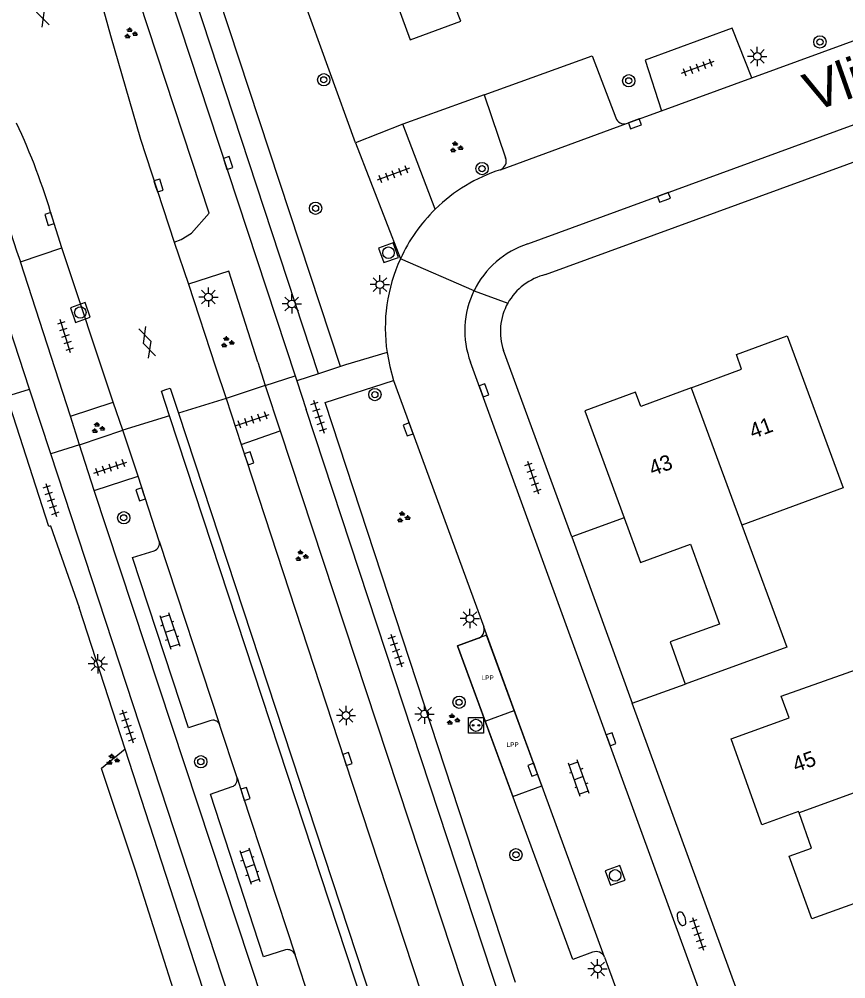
# Model space of a CAD drawing. Extents: x 137999 to 141000, y 397500 to 400501.
# Drawn here: x 138226.2 to 138279.8, y 399975.9 to 400038.2 of the extents above; entities that cross this region are included whole.
import ezdxf

# ---------------------------------------------------------------- set-up
doc = ezdxf.new("R2010")
doc.units = 0
for name, color, linetype in [('bp-grn-parkeervak', 7, 'Continuous'), ('gg-afsc-erfafscheiding', 7, 'Continuous'), ('gg-anno-huisnummerreeks BGT', 7, 'Continuous'), ('gg-anno-openbare ruimte label', 7, 'Continuous'), ('gg-bbg-gedigitaliseerde bebouwing', 7, 'Continuous'), ('gg-bbg-hoofdgebouw', 7, 'Continuous'), ('gg-bbg-tussenscheiding', 7, 'Continuous'), ('gg-knt-verharding', 7, 'Continuous'), ('gg-knt-verharding nz', 7, 'Continuous'), ('gt-grn-groengrens', 7, 'Continuous'), ('gt-grn-vlakafsluiter', 7, 'Continuous'), ('gt-grn-weggrens', 7, 'Continuous'), ('gt-symb-boom', 7, 'Continuous'), ('gt-symb-brandkraan', 7, 'Continuous'), ('gt-symb-gesloten verharding', 7, 'Continuous'), ('gt-symb-groenvak', 7, 'Continuous'), ('gt-symb-klinker verharding', 7, 'Continuous'), ('gt-symb-kolk', 7, 'Continuous'), ('gt-symb-lichtmast', 7, 'Continuous'), ('gt-symb-plantopografie laadpunt elektrisch vervoer', 7, 'Continuous'), ('gt-symb-rioolschacht', 7, 'Continuous'), ('gt-symb-tegel verharding', 7, 'Continuous'), ('kenmerkpunt laadpunt parkeerplaats', 7, 'Continuous')]:
    doc.layers.add(name, color=color, linetype=linetype)

# ---------------------------------------------------------------- blocks, each defined once
blk = doc.blocks.new('gt0-KOLK')
at = {"layer": 'gt-symb-kolk'}
blk.add_lwpolyline([(0, 0), (0.375, 0), (0.375, 0.4), (-0.375, 0.4), (-0.375, 0), (0, 0)], dxfattribs=at)
blk = doc.blocks.new('gt0-RS')
at = {"layer": 'gt-symb-rioolschacht'}
blk.add_lwpolyline([(-0.5, -0.5), (0.5, -0.5), (0.5, 0.5), (-0.5, 0.5)], close=True, dxfattribs=at)
blk.add_circle((0, 0), 0.375, dxfattribs=at)
blk = doc.blocks.new('gt0-BR')
at = {"layer": 'gt-symb-brandkraan'}
for centre, radius, start, end in [((-0.244, 0), 0.206, 107.56694, 252.43307), ((0.599, -2.664), 3, 106.89205, 107.56694), ((0, -0.691), 0.938, 73.10799, 106.89205), ((-0.599, -2.664), 3, 72.43309, 73.10799), ((0.244, 0), 0.206, 287.56695, 72.43309), ((0.599, 2.664), 3, 252.43307, 253.10797), ((0, 0.691), 0.938, 253.10797, 286.89206), ((-0.599, 2.664), 3, 286.89206, 287.56695)]:
    blk.add_arc(centre, radius, start, end, dxfattribs=at)
blk = doc.blocks.new('gt0-TEG1')
at = {"layer": 'gt-symb-tegel verharding'}
for p, q in [((-1.125, 0), (1.125, 0)), ((-0.9, -0.25), (-0.9, 0.25)), ((-0.45, -0.25), (-0.45, 0.25)), ((0, -0.25), (0, 0.25)), ((0.45, -0.25), (0.45, 0.25)), ((0.9, -0.25), (0.9, 0.25))]:
    blk.add_line(p, q, dxfattribs=at)
blk = doc.blocks.new('gt0-LMAST')
at = {"layer": 'gt-symb-lichtmast'}
for p, q in [((-0.182, 0.173), (-0.447, 0.438)), ((-0.005, 0.246), (-0.005, 0.621)), ((0.172, 0.173), (0.437, 0.438)), ((-0.255, -0.004), (-0.63, -0.004)), ((-0.182, -0.181), (-0.447, -0.446)), ((-0.005, -0.254), (-0.005, -0.629)), ((0.437, -0.446), (0.172, -0.181)), ((0.245, -0.004), (0.62, -0.004))]:
    blk.add_line(p, q, dxfattribs=at)
blk.add_circle((-0.005, -0.004), 0.25, dxfattribs=at)
blk = doc.blocks.new('gt0-GRVAK')
at = {"layer": 'gt-symb-groenvak'}
for p, q in [((-0.11, 0.189), (-0.228, 0.24)), ((-0.182, 0.153), (0.088, 0.153)), ((-0.091, 0.211), (-0.156, 0.322)), ((-0.047, 0.214), (-0.047, 0.393)), ((-0.004, 0.211), (0.061, 0.322)), ((0.015, 0.189), (0.133, 0.24)), ((0.262, -0.052), (0.197, 0.059)), ((0.305, -0.049), (0.305, 0.13)), ((0.349, -0.052), (0.414, 0.059)), ((-0.245, -0.228), (-0.363, -0.177)), ((-0.318, -0.264), (-0.047, -0.264)), ((-0.226, -0.206), (-0.291, -0.095)), ((-0.183, -0.203), (-0.183, -0.024)), ((-0.139, -0.206), (-0.074, -0.095)), ((-0.12, -0.228), (-0.002, -0.177)), ((0.243, -0.074), (0.125, -0.023)), ((0.17, -0.11), (0.441, -0.11)), ((0.368, -0.074), (0.486, -0.023))]:
    blk.add_line(p, q, dxfattribs=at)
blk = doc.blocks.new('gt0-BOOM')
at = {"layer": 'gt-symb-boom'}
for radius in [0.4, 0.2]:
    blk.add_circle((0, 0), radius, dxfattribs=at)
blk = doc.blocks.new('gt0-PLEV')
at = {"layer": 'gt-symb-plantopografie laadpunt elektrisch vervoer'}
blk.add_lwpolyline([(-0.486, 0.501), (0.486, 0.501), (0.486, -0.499), (-0.486, -0.499)], close=True, dxfattribs=at)
for centre, radius in [((0, 0), 0.393), ((-0.186, 0), 0.0566), ((0.186, 0), 0.0566)]:
    blk.add_circle(centre, radius, dxfattribs=at)
blk = doc.blocks.new('gt0-KL1')
at = {"layer": 'gt-symb-klinker verharding'}
for p, q in [((-1.15, 0.3), (1.15, 0.3)), ((-1, -0.3), (-1, 0.3)), ((-0.5, 0.3), (-0.5, 0.45)), ((0, -0.3), (0, 0.3)), ((0.5, 0.3), (0.5, 0.45)), ((1, -0.3), (1, 0.3)), ((-1.15, -0.3), (1.15, -0.3)), ((-0.5, -0.45), (-0.5, -0.3)), ((0.5, -0.45), (0.5, -0.3))]:
    blk.add_line(p, q, dxfattribs=at)
blk = doc.blocks.new('gt0-GESVH1')
at = {"layer": 'gt-symb-gesloten verharding'}
for p, q in [((-0.992, -0.261), (0.008, 0.239)), ((0.008, -0.261), (-0.992, 0.239)), ((0.008, 0.239), (1.008, -0.261)), ((1.008, 0.239), (0.008, -0.261))]:
    blk.add_line(p, q, dxfattribs=at)

msp = doc.modelspace()

# ---------------------------------------------------------------- linework, layer by layer
at = {"layer": 'bp-grn-parkeervak'}
msp.add_line((138256.419, 399992.628), (138258.304, 399993.321), dxfattribs=at)
for points in [[(138258.304, 399993.321), (138256.511, 399998.202), (138254.626, 399997.509), (138256.419, 399992.628)], [(138256.419, 399992.628), (138258.212, 399987.747), (138260.098, 399988.44), (138258.304, 399993.321)]]:
    msp.add_lwpolyline(points, dxfattribs=at)
at = {"layer": 'gg-afsc-erfafscheiding'}
for p, q in [((138247.998, 400030.13), (138241.45, 400048.23)), ((138256.353, 400033.252), (138251.061, 400031.348)), ((138265.432, 400005.821), (138262.039, 400004.576)), ((138262.039, 400004.576), (138265.964, 399993.784)), ((138265.964, 399993.784), (138269.4, 399995.03))]:
    msp.add_line(p, q, dxfattribs=at)
msp.add_lwpolyline([(138237.879, 399969.885), (138233.744, 399982.906), (138231.516, 399989.547)], dxfattribs=at)
at = {"layer": 'gg-bbg-gedigitaliseerde bebouwing'}
msp.add_line((138275.63, 399994.24), (138283.119, 399996.911), dxfattribs=at)
msp.add_lwpolyline([(138287.789, 399987.217), (138286.764, 399986.85), (138287.959, 399983.517), (138277.62, 399979.8)], dxfattribs=at)
at = {"layer": 'gg-bbg-hoofdgebouw'}
msp.add_line((138265.432, 400005.821), (138266.5, 400002.91), dxfattribs=at)
for points in [[(138244.38, 400048.31), (138246.97, 400041.35), (138249.55, 400042.26), (138251.55, 400036.81), (138254.83, 400038.02), (138254.47, 400038.95), (138257.755, 400040.165)], [(138269.78, 400014.24), (138273.05, 400015.45), (138272.72, 400016.41), (138276.01, 400017.61), (138279.64, 400007.75), (138273.07, 400005.33)], [(138269.78, 400014.24), (138266.51, 400013.03), (138266.16, 400013.97), (138262.89, 400012.75), (138265.432, 400005.821)], [(138273.07, 400005.33), (138275.981, 399997.416), (138269.4, 399995.03)], [(138266.5, 400002.91), (138269.747, 400004.104), (138271.614, 399998.912), (138268.41, 399997.76), (138269.4, 399995.03)], [(138276.782, 399986.67), (138276.75, 399986.76), (138274.37, 399985.91), (138272.37, 399991.49), (138276.14, 399992.84), (138275.63, 399994.24)], [(138277.62, 399979.8), (138276.15, 399983.87), (138277.6, 399984.39), (138276.782, 399986.67)]]:
    msp.add_lwpolyline(points, dxfattribs=at)
at = {"layer": 'gg-bbg-tussenscheiding'}
for p, q in [((138269.78, 400014.24), (138273.07, 400005.33)), ((138286.679, 399990.312), (138276.782, 399986.67))]:
    msp.add_line(p, q, dxfattribs=at)
at = {"layer": 'gg-knt-verharding'}
for p, q in [((138232.475, 400050.293), (138244.084, 400015.019)), ((138245.6, 400015.143), (138236.543, 400042.683)), ((138259.19, 400023.58), (138311.393, 400042.682)), ((138273.727, 400034.349), (138286.775, 400039.114)), ((138260.338, 400021.589), (138300.893, 400036.428)), ((138267.854, 400032.205), (138273.727, 400034.349)), ((138256.353, 400033.252), (138257.742, 400029.165)), ((138265.593, 400031.379), (138267.854, 400032.205)), ((138251.061, 400031.348), (138247.998, 400030.13)), ((138253.175, 400025.829), (138251.061, 400031.348)), ((138247.998, 400030.13), (138250.913, 400022.612)), ((138228.933, 400023.319), (138228.333, 400025.25)), ((138226.249, 400022.413), (138228.933, 400023.319)), ((138232.266, 400013.324), (138228.933, 400023.319)), ((138229.494, 400012.396), (138226.249, 400022.413)), ((138237.153, 400020.966), (138238.908, 400015.603)), ((138226.843, 400014.162), (138225.19, 400019.194)), ((138250.047, 400016.527), (138247.361, 400015.727)), ((138262.039, 400004.576), (138257.6, 400016.66)), ((138241.662, 400015.899), (138242.135, 400014.398)), ((138238.908, 400015.603), (138239.604, 400013.55)), ((138247.034, 400015.618), (138245.6, 400015.143)), ((138247.361, 400015.727), (138247.034, 400015.618)), ((138244.084, 400015.019), (138244.191, 400014.694)), ((138244.191, 400014.694), (138244.799, 400012.847)), ((138250.475, 400014.725), (138256.324, 399998.742)), ((138228.225, 400009.955), (138226.843, 400014.162)), ((138242.135, 400014.398), (138239.604, 400013.55)), ((138242.135, 400014.398), (138243.104, 400011.445)), ((138239.604, 400013.55), (138240.571, 400010.572)), ((138229.494, 400012.396), (138232.266, 400013.324)), ((138232.892, 400011.496), (138232.266, 400013.324)), ((138276.292, 399917.243), (138244.799, 400012.847)), ((138230.092, 400010.55), (138229.494, 400012.396)), ((138230.092, 400010.55), (138232.892, 400011.496)), ((138233.885, 400008.507), (138232.892, 400011.496)), ((138240.571, 400010.572), (138243.104, 400011.445)), ((138231.036, 400007.589), (138230.092, 400010.55)), ((138231.036, 400007.589), (138233.885, 400008.507)), ((138235.249, 400004.31), (138233.885, 400008.507)), ((138242.862, 399971.826), (138231.036, 400007.589)), ((138228.215, 400005.286), (138230.058, 400000)), ((138235.249, 400004.31), (138239.166, 399992.408)), ((138233.047, 399990.815), (138230.058, 400000)), ((138240.314, 399988.953), (138239.166, 399992.408)), ((138238.689, 399973.473), (138233.047, 399990.815)), ((138245.632, 399972.737), (138244.079, 399977.48)), ((138264.168, 399977.329), (138272.791, 399953.788))]:
    msp.add_line(p, q, dxfattribs=at)
for points in [[(138236.238, 400023.697), (138236.693, 400023.865), (138237.364, 400024.269), (138238.498, 400025.563), (138230.595, 400049.64)], [(138228.786, 400049.098), (138232.095, 400037.09), (138234.043, 400030.382), (138236.238, 400023.697)], [(138217.543, 400045.315), (138220.702, 400038.501), (138221.745, 400036.07), (138222.627, 400033.575), (138226.006, 400023.128), (138226.249, 400022.413)], [(138273.727, 400034.349), (138272.45, 400037.566), (138266.804, 400035.504), (138267.854, 400032.205)], [(138256.353, 400033.252), (138263.367, 400035.772), (138264.89, 400031.757)], [(138241.662, 400015.899), (138239.774, 400021.815), (138237.153, 400020.966)], [(138250.047, 400016.527), (138250.222, 400015.617), (138250.475, 400014.725)], [(138278.075, 399954.643), (138277.458, 399955.745), (138276.97, 399956.91), (138255.46, 400015.912)], [(138258.393, 399975.676), (138246.04, 400013.29), (138250.475, 400014.725)], [(138235.937, 400012.428), (138235.409, 400014.033), (138235.694, 400014.129)], [(138235.694, 400014.129), (138235.978, 400014.225), (138236.512, 400012.604)], [(138228.215, 400005.286), (138228.102, 400005.254), (138225.377, 400013.71)], [(138263.514, 399929.601), (138263.232, 399929.503), (138235.937, 400012.428)], [(138236.512, 400012.604), (138263.796, 399929.698), (138263.514, 399929.601)], [(138243.104, 400011.445), (138268.822, 399933.534), (138274.37, 399916.613)], [(138240.571, 400010.572), (138240.906, 400009.606), (138247.285, 399990.114), (138253.392, 399971.586), (138259.726, 399952.285), (138260.119, 399951.142), (138268.471, 399925.72)], [(138260.41, 399911.853), (138249.607, 399944.853), (138228.225, 400009.955)], [(138238.556, 399992.65), (138237.166, 399992.197), (138233.522, 400003.236), (138234.936, 400003.681)], [(138263.388, 399977.64), (138262.101, 399977.162), (138254.626, 399997.509), (138255.926, 399997.98)], [(138282.816, 399956.908), (138278.08, 399960.56), (138265.964, 399993.784)], [(138240.314, 399988.953), (138240.66, 399987.847), (138244.079, 399977.48)], [(138243.467, 399977.789), (138242.033, 399977.345), (138238.58, 399987.888), (138239.986, 399988.378)]]:
    msp.add_lwpolyline(points, dxfattribs=at)
for centre, radius, start, end in [((138185.857, 400012.732), 44.282, 16.42068, 24.95793), ((138265.439, 400031.936), 0.578, 198.05498, 285.41157), ((138257.174, 400028.951), 0.607, 292.99452, 20.64409), ((138260.769, 400018.06), 10.864, 108.00453, 134.3477), ((138260.727, 400018.115), 10.795, 134.3921, 155.38276), ((138261.002, 400017.958), 5.907, 107.86673, 154.0679), ((138260.732, 400018.11), 10.802, 155.37063, 188.42981), ((138261.213, 400017.877), 3.813, 103.26621, 150.93465), ((138261.002, 400017.957), 5.908, 154.05992, 200.25108), ((138261.213, 400017.878), 3.813, 150.94185, 198.63564), ((138234.763, 400004.16), 0.509, 289.90266, 17.18606), ((138255.745, 399998.559), 0.607, 287.32405, 17.51894), ((138238.742, 399992.23), 0.46, 22.80378, 113.91765), ((138239.844, 399988.84), 0.484, 287.11771, 13.47841), ((138243.605, 399977.302), 0.506, 20.59101, 105.83039), ((138263.613, 399977.07), 0.613, 25.00477, 111.51912)]:
    msp.add_arc(centre, radius, start, end, dxfattribs=at)
at = {"layer": 'gg-knt-verharding nz'}
for p, q in [((138257.411, 400028.392), (138265.593, 400031.379)), ((138264.168, 399977.329), (138256.324, 399998.742))]:
    msp.add_line(p, q, dxfattribs=at)
at = {"layer": 'gt-grn-groengrens'}
for p, q in [((138247.034, 400015.618), (138237.988, 400043.051)), ((138233.047, 399990.815), (138231.516, 399989.547))]:
    msp.add_line(p, q, dxfattribs=at)
at = {"layer": 'gt-grn-vlakafsluiter'}
msp.add_line((138236.238, 400023.697), (138237.153, 400020.966), dxfattribs=at)
at = {"layer": 'gt-grn-weggrens'}
for p, q in [((138255.69, 400020.541), (138250.913, 400022.612)), ((138255.69, 400020.541), (138257.88, 400019.73)), ((138242.135, 400014.398), (138244.084, 400015.019)), ((138245.6, 400015.143), (138244.191, 400014.694)), ((138225.377, 400013.71), (138226.843, 400014.162)), ((138239.604, 400013.55), (138236.512, 400012.604)), ((138235.937, 400012.428), (138232.892, 400011.496)), ((138230.092, 400010.55), (138228.225, 400009.955))]:
    msp.add_line(p, q, dxfattribs=at)

# ---------------------------------------------------------------- block references
at = {"layer": 'gt-symb-boom'}
for p in [(138278.141, 400036.675), (138245.941, 400034.222), (138265.735, 400034.156), (138256.212, 400028.462), (138245.408, 400025.889), (138249.256, 400013.806), (138232.959, 400005.814), (138254.722, 399993.854), (138237.962, 399989.995), (138258.412, 399983.957)]:
    msp.add_blockref('gt0-BOOM', p, dxfattribs=at)
at = {"layer": 'gt-symb-brandkraan', "rotation": 110.06634962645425}
msp.add_blockref('gt0-BR', (138269.155, 399979.809), dxfattribs=at)
at = {"layer": 'gt-symb-gesloten verharding'}
for p, rotation in [((138227.576, 400038.677), -71.9999254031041), ((138234.484, 400017.2), -71.94544753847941)]:
    msp.add_blockref('gt0-GESVH1', p, dxfattribs=dict(at, rotation=rotation))
at = {"layer": 'gt-symb-groenvak'}
for p in [(138233.395, 400037.226), (138254.524, 400029.841), (138239.668, 400017.197), (138231.273, 400011.634), (138251.084, 400005.847), (138244.48, 400003.336), (138254.314, 399992.722), (138232.23, 399990.112)]:
    msp.add_blockref('gt0-GRVAK', p, dxfattribs=at)
at = {"layer": 'gt-symb-klinker verharding'}
for p, rotation in [((138235.948, 399998.485), -71.69193184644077), ((138262.488, 399988.927), 109.50357323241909), ((138241.149, 399983.232), -71.69193184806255)]:
    msp.add_blockref('gt0-KL1', p, dxfattribs=dict(at, rotation=rotation))
at = {"layer": 'gt-symb-kolk'}
for p, rotation in [((138266.2, 400031.176), 20.066349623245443), ((138239.541, 400028.756), -71.81873102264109), ((138235.028, 400027.307), -72.23567662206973), ((138268.085, 400026.406), 20.120165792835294), ((138228.333, 400025.25), 107.27542027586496), ((138256.155, 400014.011), -69.93365037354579), ((138251.231, 400011.478), -69.93365037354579), ((138240.906, 400009.606), -70.8586262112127), ((138234.249, 400007.404), 107.87342106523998), ((138264.399, 399991.386), -69.87983420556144), ((138247.285, 399990.114), -71.87318748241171), ((138259.316, 399989.402), -69.87983420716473), ((138240.66, 399987.847), -72.59811208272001)]:
    msp.add_blockref('gt0-KOLK', p, dxfattribs=dict(at, rotation=rotation))
at = {"layer": 'gt-symb-lichtmast'}
for p in [(138274.079, 400035.741), (138249.585, 400020.94), (138238.462, 400020.131), (138243.868, 400019.688), (138255.426, 399999.279), (138231.291, 399996.352), (138247.389, 399992.997), (138252.488, 399993.091), (138263.714, 399976.564)]:
    msp.add_blockref('gt0-LMAST', p, dxfattribs=at)
at = {"layer": 'gt-symb-plantopografie laadpunt elektrisch vervoer'}
msp.add_blockref('gt0-PLEV', (138255.818, 399992.354), dxfattribs=at)
at = {"layer": 'gt-symb-rioolschacht'}
for p, rotation in [((138250.143, 400023.005), -69.93365037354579), ((138230.143, 400019.13), -160.55043123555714), ((138264.85, 399982.62), -69.93365037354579)]:
    msp.add_blockref('gt0-RS', p, dxfattribs=dict(at, rotation=rotation))
at = {"layer": 'gt-symb-tegel verharding'}
for p, rotation in [((138270.198, 400035.027), -159.75249849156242), ((138250.451, 400028.108), -159.75249849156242), ((138229.169, 400017.595), 107.76432337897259), ((138245.616, 400012.378), -71.76430853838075), ((138241.324, 400012.16), 18.851835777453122), ((138232.091, 400009.063), 18.851835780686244), ((138259.518, 400008.432), -71.09393900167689), ((138228.247, 400006.972), -71.76430853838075), ((138250.644, 399997.21), -71.76430853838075), ((138233.216, 399992.292), -71.76430853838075), ((138270.223, 399978.834), -71.09393900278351)]:
    msp.add_blockref('gt0-TEG1', p, dxfattribs=dict(at, rotation=rotation))

# ---------------------------------------------------------------- texts
at = {"layer": 'gg-anno-huisnummerreeks BGT'}
for s, rotation, p in [('41', 20.3, (138273.782, 400010.923)), ('43', 20.3, (138267.272, 400008.513)), ('45', 19.7, (138276.58, 399989.299))]:
    msp.add_text(s, height=1, rotation=rotation, dxfattribs=at).set_placement(p)
at = {"layer": 'gg-anno-openbare ruimte label'}
msp.add_text('Vlierlaan', height=2.5, rotation=19.4, dxfattribs=at).set_placement((138277.667, 400032.129))
at = {"layer": 'kenmerkpunt laadpunt parkeerplaats'}
for p in [(138256.19, 399995.291), (138257.806, 399990.95)]:
    msp.add_text('LPP', height=0.3, dxfattribs=at).set_placement(p)

doc.saveas('drawing.dxf')
